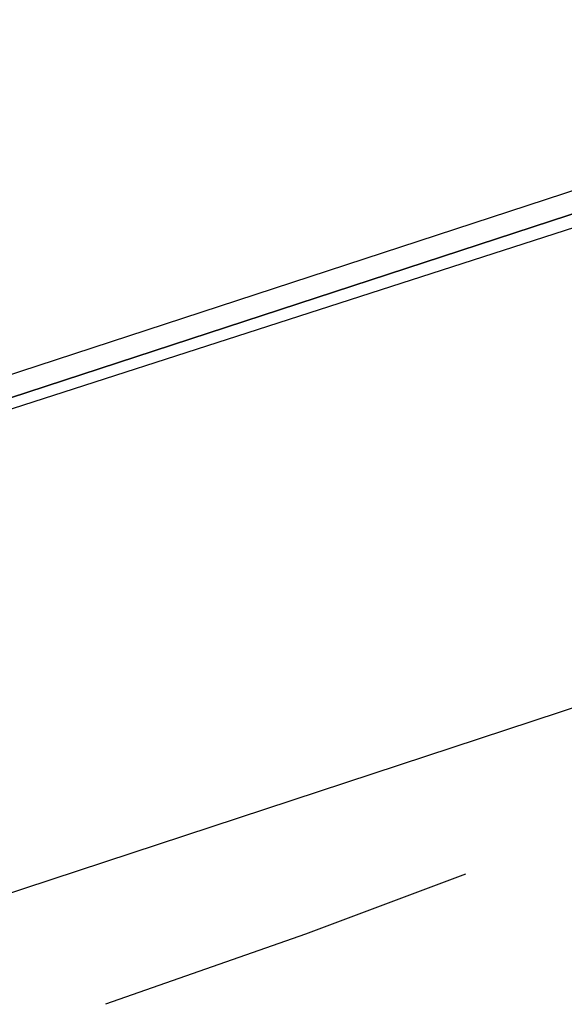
# Model space of a CAD drawing. Header units: feet. Extents: x -79 to 198, y -22 to 181.
# Tile 599 of 656: x 52.606 to 53.332, y 147.471 to 148.784. Entities that reach past the tile are written whole.
import ezdxf

# ---------------------------------------------------------------- set-up
doc = ezdxf.new("R2010")
doc.units = ezdxf.units.FT
doc.layers.add('A-LINEA', color=7, linetype='CONTINUOUS')

msp = doc.modelspace()

# ---------------------------------------------------------------- linework, layer by layer
at = {"layer": 'A-LINEA'}
msp.add_line((52.4667, 147.5778), (55.9867, 148.7378), dxfattribs=at)
msp.add_line((52.4667, 147.5778), (55.9867, 148.7378), dxfattribs=at)
for points in [[(52.1467, 148.1644), (55.8933, 149.3911), (55.9067, 149.3778), (55.9067, 149.3644), (52.16, 148.1378), (52.1467, 148.1511), (52.1467, 148.1644)], [(52.1467, 148.1644), (55.8933, 149.3911), (55.9067, 149.3778), (55.9067, 149.3644), (52.16, 148.1378), (52.1467, 148.1511), (52.1467, 148.1644)], [(52.16, 148.1378), (55.9067, 149.3644), (55.92, 149.3511), (55.92, 149.3378), (52.16, 148.1244), (52.16, 148.1378)], [(52.16, 148.1378), (55.9067, 149.3644), (55.92, 149.3511), (55.92, 149.3378), (52.16, 148.1244), (52.16, 148.1378)], [(53.2, 147.6444), (52.9867, 147.5644), (52.72, 147.4711)], [(53.2, 147.6444), (52.9867, 147.5644), (52.72, 147.4711)]]:
    msp.add_lwpolyline(points, dxfattribs=at)

doc.saveas('drawing.dxf')
